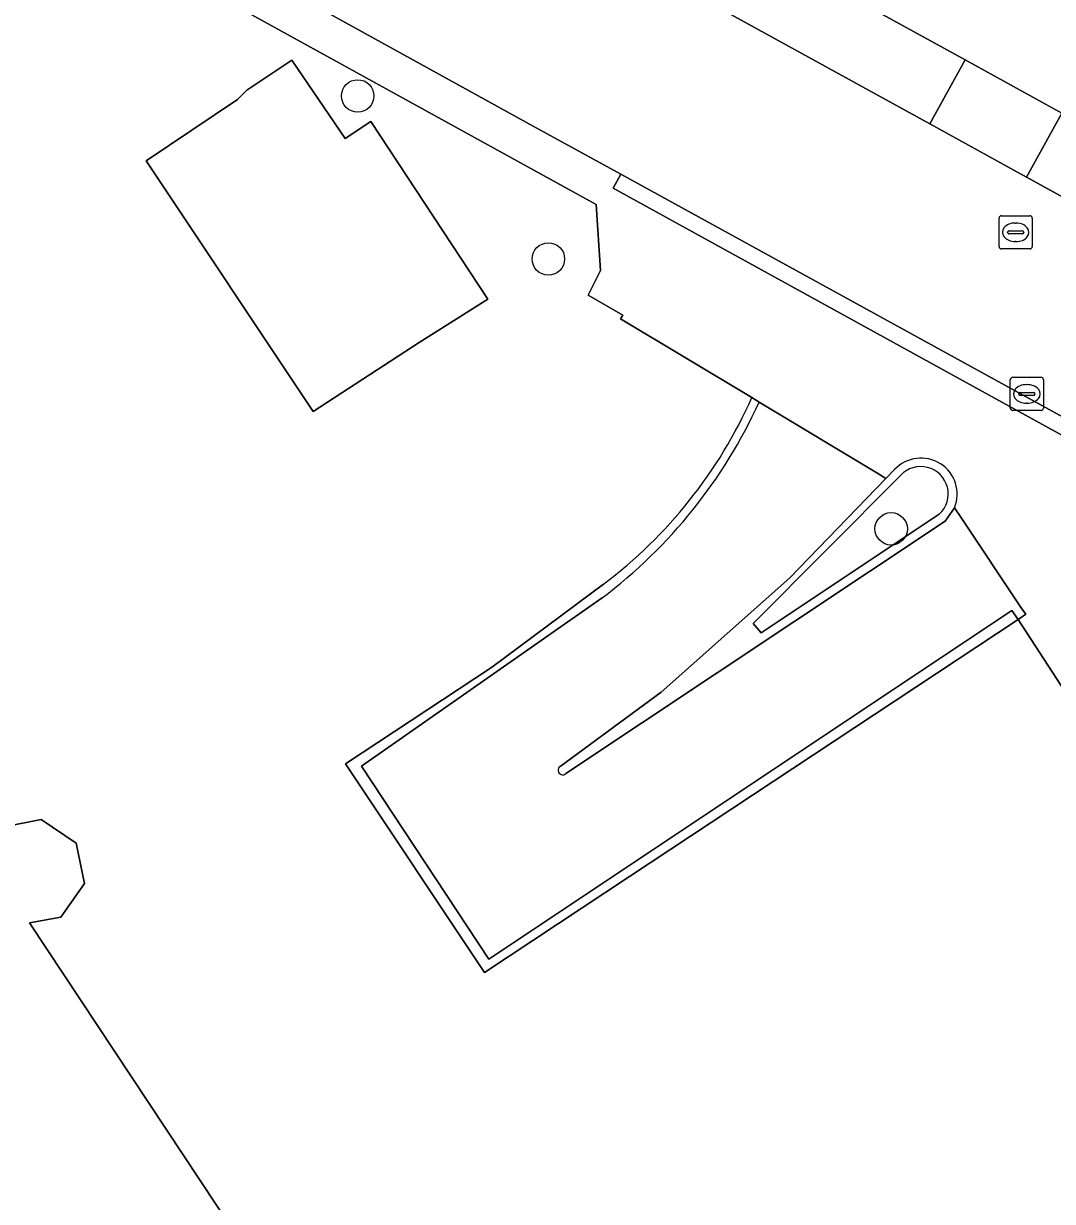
# Model space of a CAD drawing. Extents: x 161087 to 161926, y 382572 to 383873.
# Drawn here: x 161710.56 to 161741.59, y 383171.62 to 383207.14 of the extents above; entities that cross this region are included whole.
import ezdxf

# ---------------------------------------------------------------- set-up
doc = ezdxf.new("R2010")
doc.units = 0
for name, color, linetype in [('IMGEO_Berm_groen', 7, 'Continuous'), ('IMGEO_Berm_open', 7, 'Continuous'), ('IMGEO_Boom', 7, 'Continuous'), ('IMGEO_Erf', 7, 'Continuous'), ('IMGEO_Fietspad_gesloten', 7, 'Continuous'), ('IMGEO_Groenvoorziening', 7, 'Continuous'), ('IMGEO_Kolk', 7, 'Continuous'), ('IMGEO_Muur', 7, 'Continuous'), ('IMGEO_Pand', 7, 'Continuous'), ('IMGEO_Rijbaan_lokaal_gesloten', 7, 'Continuous'), ('IMGEO_Rioolput', 7, 'Continuous'), ('IMGEO_Voetpad_open', 7, 'Continuous')]:
    doc.layers.add(name, color=color, linetype=linetype)

msp = doc.modelspace()

# ---------------------------------------------------------------- linework, layer by layer
at = {"layer": 'IMGEO_Berm_groen'}
msp.add_lwpolyline([(161741.877, 383204.439), (161738.957, 383206.047), (161737.901, 383204.11), (161740.813, 383202.508)], close=True, dxfattribs=at)
at = {"layer": 'IMGEO_Berm_open'}
for points in [[(161724.951, 383213.76), (161723.882, 383211.826), (161737.901, 383204.11), (161738.957, 383206.047), (161732.527, 383209.588)], [(161741.877, 383204.439), (161740.813, 383202.508), (161740.836, 383202.494), (161743.514, 383201.023), (161744.567, 383202.962), (161742.901, 383203.875)]]:
    msp.add_lwpolyline(points, close=True, dxfattribs=at)
at = {"layer": 'IMGEO_Boom'}
for centre in [(161720.641, 383204.956), (161726.392, 383200.04), (161736.73, 383191.901)]:
    msp.add_circle(centre, 0.489, dxfattribs=at)
at = {"layer": 'IMGEO_Erf'}
for points in [[(161732.529, 383195.863), (161728.569, 383198.237), (161728.632, 383198.343), (161727.591, 383198.951), (161727.963, 383199.695), (161727.833, 383201.683), (161697.526, 383218.382), (161697.25, 383218.534), (161695.544, 383217.417), (161697.166, 383214.956), (161690.522, 383210.528), (161709.383, 383182.092), (161709.925, 383182.908), (161711.09, 383183.135), (161712.15, 383182.422), (161712.397, 383181.203), (161711.689, 383180.192), (161710.744, 383180.016), (161726.678, 383155.965)], [(161744.298, 383188.243), (161742.11, 383186.781), (161740.556, 383189.169), (161728.839, 383181.413), (161724.468, 383178.52), (161720.272, 383184.819), (161724.677, 383187.724), (161728.054, 383190.235)]]:
    msp.add_lwpolyline(points, dxfattribs=at)
msp.add_lwpolyline([(161719.293, 383195.439), (161714.257, 383203.004), (161717.019, 383204.846), (161717.294, 383205.135), (161718.656, 383206.033), (161720.263, 383203.675), (161721.04, 383204.189), (161724.561, 383198.824), (161722.495, 383197.518)], close=True, dxfattribs=at)
msp.add_arc((161719.46, 383201.662), 14.298, 306.9478, 336.0736, dxfattribs=at)
at = {"layer": 'IMGEO_Fietspad_gesloten'}
msp.add_lwpolyline([(161673.408, 383242.192), (161685.155, 383235.735), (161685.819, 383235.368), (161699.169, 383227.983), (161700.08, 383227.479), (161706.575, 383223.893), (161716.757, 383218.273), (161724.951, 383213.76), (161732.527, 383209.588), (161738.957, 383206.047), (161741.877, 383204.439), (161742.901, 383203.875), (161744.567, 383202.962), (161750.765, 383199.565), (161759.781, 383194.623), (161765.549, 383191.451), (161775.351, 383186.06), (161775.6, 383185.923), (161780.114, 383183.44), (161787.569, 383179.338), (161788.787, 383178.668), (161789.413, 383178.323), (161792.325, 383176.719), (161806.343, 383168.996)], dxfattribs=at)
at = {"layer": 'IMGEO_Groenvoorziening'}
msp.add_lwpolyline([(161737.012, 383193.509), (161732.57, 383189.049), (161732.808, 383188.766), (161738.182, 383192.342)], dxfattribs=at)
msp.add_arc((161737.624, 383192.953), 0.827, 312.3923, 137.7548, dxfattribs=at)
at = {"layer": 'IMGEO_Kolk'}
for p, q in [((161740.322, 383195.544), (161740.322, 383196.396)), ((161740.397, 383196.47), (161741.249, 383196.47)), ((161740.81, 383196.25), (161740.835, 383196.25)), ((161741.323, 383196.396), (161741.323, 383195.544)), ((161740.581, 383195.964), (161740.581, 383195.976)), ((161741.019, 383195.927), (161740.621, 383195.927)), ((161740.624, 383196.013), (161741.022, 383196.013)), ((161741.065, 383195.976), (161741.065, 383195.964)), ((161741.249, 383195.47), (161740.397, 383195.47)), ((161740.833, 383195.69), (161740.808, 383195.69))]:
    msp.add_line(p, q, dxfattribs=at)
for points in [[(161740.322, 383195.544), (161740.322, 383196.396)], [(161740.397, 383196.47), (161741.249, 383196.47)], [(161741.323, 383196.396), (161741.323, 383195.544)], [(161741.249, 383195.47), (161740.397, 383195.47)]]:
    msp.add_lwpolyline(points, dxfattribs=at)
for centre, radius, start, end in [((161740.399, 383196.394), 0.0765, 91.552, 178.448), ((161740.399, 383196.394), 0.0765, 91.552, 178.448), ((161741.247, 383196.394), 0.0765, 1.552, 88.448), ((161741.247, 383196.394), 0.0765, 1.552, 88.448), ((161740.621, 383195.973), 0.0403, 85.8775, 175.7526), ((161740.618, 383195.963), 0.0366, 178.938, 274.7102), ((161741.022, 383195.97), 0.043, 264.8664, 352.4533), ((161741.026, 383195.975), 0.0386, 1.7309, 96.639), ((161740.399, 383195.546), 0.0765, 181.552, 268.448), ((161740.399, 383195.546), 0.0765, 181.552, 268.448), ((161741.247, 383195.546), 0.0765, 271.552, 358.448), ((161741.247, 383195.546), 0.0765, 271.552, 358.448)]:
    msp.add_arc(centre, radius, start, end, dxfattribs=at)
for centre, major_axis, ratio, start_param, end_param in [((161740.809, 383195.97), (-0.387, 0.002), 0.722429, 4.712389, 7.853982), ((161740.834, 383195.97), (-0.39, 0.002), 0.717154, 1.570796, 4.712389)]:
    msp.add_ellipse(centre, major_axis=major_axis, ratio=ratio, start_param=start_param, end_param=end_param, dxfattribs=at)
at = {"layer": 'IMGEO_Muur'}
for points in [[(161732.747, 383195.725), (161732.529, 383195.863)], [(161736.833, 383193.686), (161736.574, 383193.419), (161733.672, 383190.421), (161729.789, 383186.98), (161726.75, 383184.736)], [(161738.182, 383192.342), (161732.808, 383188.766), (161732.57, 383189.049), (161737.012, 383193.509)], [(161726.92, 383184.52), (161738.363, 383192.136), (161738.638, 383192.537)], [(161728.054, 383190.235), (161724.677, 383187.724), (161720.272, 383184.819), (161724.468, 383178.52), (161728.839, 383181.413), (161740.556, 383189.169), (161740.37, 383189.435), (161724.591, 383178.924), (161720.757, 383184.739), (161728.011, 383189.819)], [(161740.789, 383189.323), (161740.651, 383189.516)]]:
    msp.add_lwpolyline(points, dxfattribs=at)
for centre, radius, start, end in [((161719.46, 383201.662), 14.298, 306.9478, 336.0736), ((161718.799, 383202.058), 15.319, 306.9684, 335.5796), ((161737.631, 383192.947), 1.088, 337.8618, 137.1794), ((161737.624, 383192.953), 0.827, 312.3923, 137.7548), ((161726.824, 383184.62), 0.138, 122.5757, 313.8324)]:
    msp.add_arc(centre, radius, start, end, dxfattribs=at)
at = {"layer": 'IMGEO_Pand'}
msp.add_lwpolyline([(161669.401, 383205.805), (161676.574, 383195), (161662.743, 383185.804), (161670.153, 383174.616), (161689.629, 383187.504), (161708.053, 383159.684), (161688.566, 383146.812), (161695.983, 383135.611), (161715.493, 383148.548), (161726.678, 383155.965), (161710.744, 383180.016), (161711.689, 383180.192), (161712.397, 383181.203), (161712.15, 383182.422), (161711.09, 383183.135), (161709.925, 383182.908), (161709.383, 383182.092), (161690.522, 383210.528)], dxfattribs=at)
msp.add_lwpolyline([(161722.495, 383197.518), (161724.561, 383198.824), (161721.04, 383204.189), (161720.263, 383203.675), (161718.656, 383206.033), (161717.294, 383205.135), (161717.019, 383204.846), (161714.257, 383203.004), (161719.293, 383195.439)], close=True, dxfattribs=at)
at = {"layer": 'IMGEO_Rijbaan_lokaal_gesloten'}
for points in [[(161764.459, 383189.509), (161749.678, 383197.635), (161743.514, 383201.023), (161740.836, 383202.494), (161740.813, 383202.508), (161737.901, 383204.11), (161723.882, 383211.826), (161705.508, 383221.938), (161698.113, 383226.009), (161684.729, 383233.375), (161684.693, 383233.395), (161672.316, 383240.211), (161667.149, 383243.057)], [(161675.506, 383231.827), (161682.524, 383227.967), (161694.378, 383221.453), (161725.935, 383204.049), (161728.579, 383202.597), (161739.157, 383196.786), (161751.869, 383189.803), (161778.251, 383175.302), (161791.829, 383167.834), (161794.9, 383166.131), (161804.554, 383160.825), (161808.812, 383158.477), (161811.496, 383163.654), (161805.548, 383166.924), (161791.248, 383174.784), (161788.363, 383176.37), (161786.484, 383177.403), (161779.043, 383181.493), (161774.258, 383184.123), (161764.459, 383189.509)], [(161733.672, 383190.421), (161736.574, 383193.419), (161736.296, 383193.587), (161732.747, 383195.725)], [(161728.011, 383189.819), (161720.757, 383184.739), (161724.591, 383178.924), (161740.37, 383189.435), (161740.556, 383189.169), (161740.789, 383189.323), (161740.651, 383189.516), (161738.851, 383192.218), (161738.638, 383192.537), (161738.363, 383192.136), (161726.92, 383184.52)], [(161726.75, 383184.736), (161729.789, 383186.98), (161733.672, 383190.421)]]:
    msp.add_lwpolyline(points, dxfattribs=at)
for centre, radius, start, end in [((161718.799, 383202.058), 15.319, 306.9684, 335.5796), ((161726.824, 383184.62), 0.138, 122.5757, 313.8324)]:
    msp.add_arc(centre, radius, start, end, dxfattribs=at)
at = {"layer": 'IMGEO_Rioolput'}
for p, q in [((161739.984, 383200.418), (161739.984, 383201.27)), ((161740.059, 383201.344), (161740.911, 383201.344)), ((161740.472, 383201.124), (161740.497, 383201.124)), ((161740.985, 383201.27), (161740.985, 383200.418)), ((161740.243, 383200.838), (161740.243, 383200.85)), ((161740.681, 383200.801), (161740.283, 383200.801)), ((161740.286, 383200.887), (161740.684, 383200.887)), ((161740.727, 383200.85), (161740.727, 383200.838)), ((161740.495, 383200.564), (161740.47, 383200.564)), ((161740.911, 383200.344), (161740.059, 383200.344))]:
    msp.add_line(p, q, dxfattribs=at)
for points in [[(161739.984, 383200.418), (161739.984, 383201.27)], [(161740.059, 383201.344), (161740.911, 383201.344)], [(161740.985, 383201.27), (161740.985, 383200.418)], [(161740.911, 383200.344), (161740.059, 383200.344)]]:
    msp.add_lwpolyline(points, dxfattribs=at)
for centre, radius, start, end in [((161740.061, 383201.268), 0.0765, 91.552, 178.448), ((161740.061, 383201.268), 0.0765, 91.552, 178.448), ((161740.909, 383201.268), 0.0765, 1.552, 88.448), ((161740.909, 383201.268), 0.0765, 1.552, 88.448), ((161740.283, 383200.847), 0.0403, 85.8775, 175.7526), ((161740.28, 383200.837), 0.0366, 178.938, 274.7102), ((161740.684, 383200.844), 0.043, 264.8664, 352.4533), ((161740.688, 383200.849), 0.0386, 1.7309, 96.639), ((161740.061, 383200.42), 0.0765, 181.552, 268.448), ((161740.061, 383200.42), 0.0765, 181.552, 268.448), ((161740.909, 383200.42), 0.0765, 271.552, 358.448), ((161740.909, 383200.42), 0.0765, 271.552, 358.448)]:
    msp.add_arc(centre, radius, start, end, dxfattribs=at)
for centre, major_axis, ratio, start_param, end_param in [((161740.471, 383200.844), (-0.387, 0.002), 0.722429, 4.712389, 7.853982), ((161740.496, 383200.844), (-0.39, 0.002), 0.717154, 1.570796, 4.712389)]:
    msp.add_ellipse(centre, major_axis=major_axis, ratio=ratio, start_param=start_param, end_param=end_param, dxfattribs=at)
at = {"layer": 'IMGEO_Voetpad_open'}
for points in [[(161791.59, 383167.4), (161778.013, 383174.869), (161778.251, 383175.302), (161751.869, 383189.803), (161751.627, 383189.362), (161728.343, 383202.17), (161728.579, 383202.597), (161725.935, 383204.049), (161694.378, 383221.453), (161694.138, 383221.017), (161682.29, 383227.543), (161682.524, 383227.967), (161675.506, 383231.827)], [(161695.544, 383217.417), (161697.25, 383218.534), (161697.526, 383218.382), (161727.833, 383201.683), (161727.963, 383199.695), (161727.591, 383198.951), (161728.632, 383198.343), (161728.569, 383198.237), (161732.529, 383195.863), (161732.747, 383195.725), (161736.296, 383193.587), (161736.574, 383193.419), (161736.833, 383193.686)], [(161738.638, 383192.537), (161738.851, 383192.218), (161740.651, 383189.516), (161740.789, 383189.323), (161740.556, 383189.169), (161742.11, 383186.781), (161744.298, 383188.243), (161746.551, 383189.704), (161780.608, 383170.974)]]:
    msp.add_lwpolyline(points, dxfattribs=at)
msp.add_lwpolyline([(161739.157, 383196.786), (161728.579, 383202.597), (161728.343, 383202.17), (161751.627, 383189.362), (161751.869, 383189.803)], close=True, dxfattribs=at)
msp.add_arc((161737.631, 383192.947), 1.088, 337.8618, 137.1794, dxfattribs=at)

doc.saveas('drawing.dxf')
